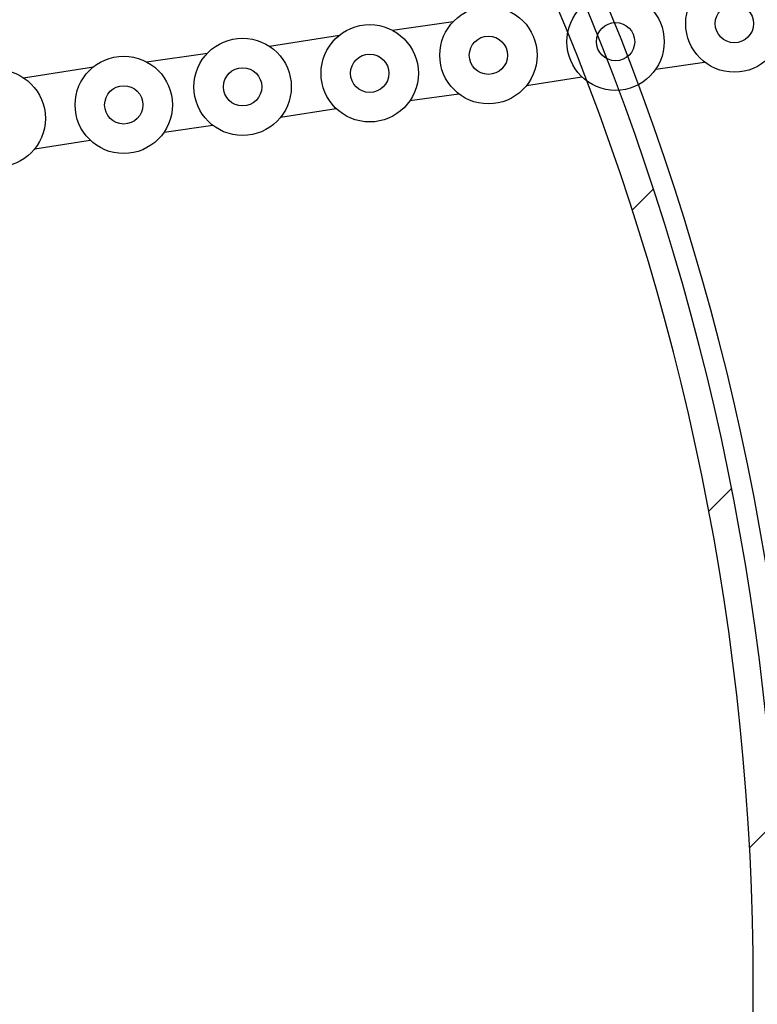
# Model space of a CAD drawing. Header units: inches. Extents: x 170 to 284, y 215 to 248.
# Tile 657 of 1056: x 211.405 to 211.523, y 244.509 to 244.667. Entities that reach past the tile are written whole.
import ezdxf

# ---------------------------------------------------------------- set-up
doc = ezdxf.new("R2010")
doc.units = ezdxf.units.IN
doc.header["$LTSCALE"] = 0.25
doc.header["$MEASUREMENT"] = 0
doc.layers.add('LH FRONT OF HOOD', color=7, linetype='Continuous')

msp = doc.modelspace()

# ---------------------------------------------------------------- hatches: boundary and pattern name
at = {"layer": 'LH FRONT OF HOOD'}
h = msp.add_hatch(dxfattribs=at)
h.set_pattern_fill('ANSI31', color=256, scale=0.342412, style=0)
h.set_pattern_definition([(45, (200.789666, 238.187647), (-0.03026527, 0.03026527), [])])
edge = h.paths.add_edge_path(flags=0)
edge.add_arc((211.07631, 244.07987), 0.0214, 90, 390.5225, ccw=False)
edge.add_line((211.07631, 244.10127), (211.14907, 244.10127))
edge.add_arc((211.14907, 244.51217), 0.41089, 270, 450)
edge.add_line((211.14907, 244.92306), (210.66541, 244.92306))
edge.add_arc((210.66541, 244.92734), 0.00428, 180, 270, ccw=False)
edge.add_line((210.66113, 244.92734), (210.66113, 244.97014))
edge.add_arc((210.66541, 244.97014), 0.00428, 360, 540, ccw=False)
edge.add_line((210.66969, 244.97014), (210.66969, 244.92734))
edge.add_line((210.66969, 244.92734), (210.66646, 244.92734))
edge.add_line((210.66646, 244.92734), (210.66646, 244.97014))
edge.add_arc((210.66541, 244.97014), 0.00105, 360, 540)
edge.add_line((210.66436, 244.97014), (210.66436, 244.92734))
edge.add_arc((210.66541, 244.92734), 0.00105, 180, 270)
edge.add_line((210.66541, 244.92629), (211.14907, 244.92629))
edge.add_arc((211.14907, 244.51217), 0.41413, 270, 450, ccw=False)
edge.add_line((211.14907, 244.09804), (211.07631, 244.09804))
edge.add_arc((211.07631, 244.07987), 0.01817, 450, 750.5225)
edge.add_arc((211.09105, 244.08856), 0.00105, 390.5225, 495)
edge.add_line((211.09031, 244.08931), (211.08162, 244.08061))
edge.add_line((211.08162, 244.08061), (211.07933, 244.0829))
edge.add_line((211.07933, 244.0829), (211.08803, 244.09159))
edge.add_arc((211.09105, 244.08856), 0.00428, 390.5225, 495, ccw=False)
h = msp.add_hatch(dxfattribs=at)
h.set_pattern_fill('ANSI31', color=256, scale=0.342412, style=0)
h.set_pattern_definition([(45, (200.756314, 238.187647), (-0.03026527, 0.03026527), [])])
edge = h.paths.add_edge_path(flags=0)
edge.add_line((211.11572, 244.91878), (210.7733, 244.91878))
edge.add_line((210.7733, 244.91878), (210.7733, 244.92306))
edge.add_line((210.7733, 244.92306), (211.11572, 244.92306))
edge.add_arc((211.11572, 244.51217), 0.41089, 270, 450, ccw=False)
edge.add_line((211.11572, 244.10127), (211.04295, 244.10127))
edge.add_line((211.04295, 244.10127), (211.04295, 244.10555))
edge.add_line((211.04295, 244.10555), (211.11572, 244.10555))
edge.add_arc((211.11572, 244.51217), 0.40661, 270, 450)

# ---------------------------------------------------------------- linework, layer by layer
for p, q in [((211.46448, 244.66542), (211.47423, 244.6668)), ((211.44477, 244.66287), (211.456, 244.66464)), ((211.42508, 244.66036), (211.43483, 244.66173)), ((211.40537, 244.6578), (211.4166, 244.65957)), ((211.5067, 244.65921), (211.51451, 244.66032)), ((211.48597, 244.65654), (211.49486, 244.65795)), ((211.4673, 244.65415), (211.47511, 244.65525)), ((211.44657, 244.65148), (211.45546, 244.65288)), ((211.4279, 244.64908), (211.43571, 244.65019)), ((211.40717, 244.64641), (211.41606, 244.64781))]:
    msp.add_line(p, q, dxfattribs=at)
for centre, radius in [((211.51929, 244.66649), 0.0078), ((211.50025, 244.66359), 0.0078), ((211.47988, 244.66142), 0.0078), ((211.51929, 244.66649), 0.00307), ((211.46085, 244.65852), 0.0078), ((211.50025, 244.66359), 0.00307), ((211.44048, 244.65635), 0.0078), ((211.47988, 244.66142), 0.00307), ((211.42144, 244.65346), 0.0078), ((211.46085, 244.65852), 0.00307), ((211.40108, 244.65129), 0.0078), ((211.44048, 244.65635), 0.00307), ((211.42144, 244.65346), 0.00307)]:
    msp.add_circle(centre, radius, dxfattribs=at)
for radius in [0.41413, 0.41089, 0.40661]:
    msp.add_arc((211.11572, 244.51217), radius, 270, 90, dxfattribs=at)

doc.saveas('drawing.dxf')
